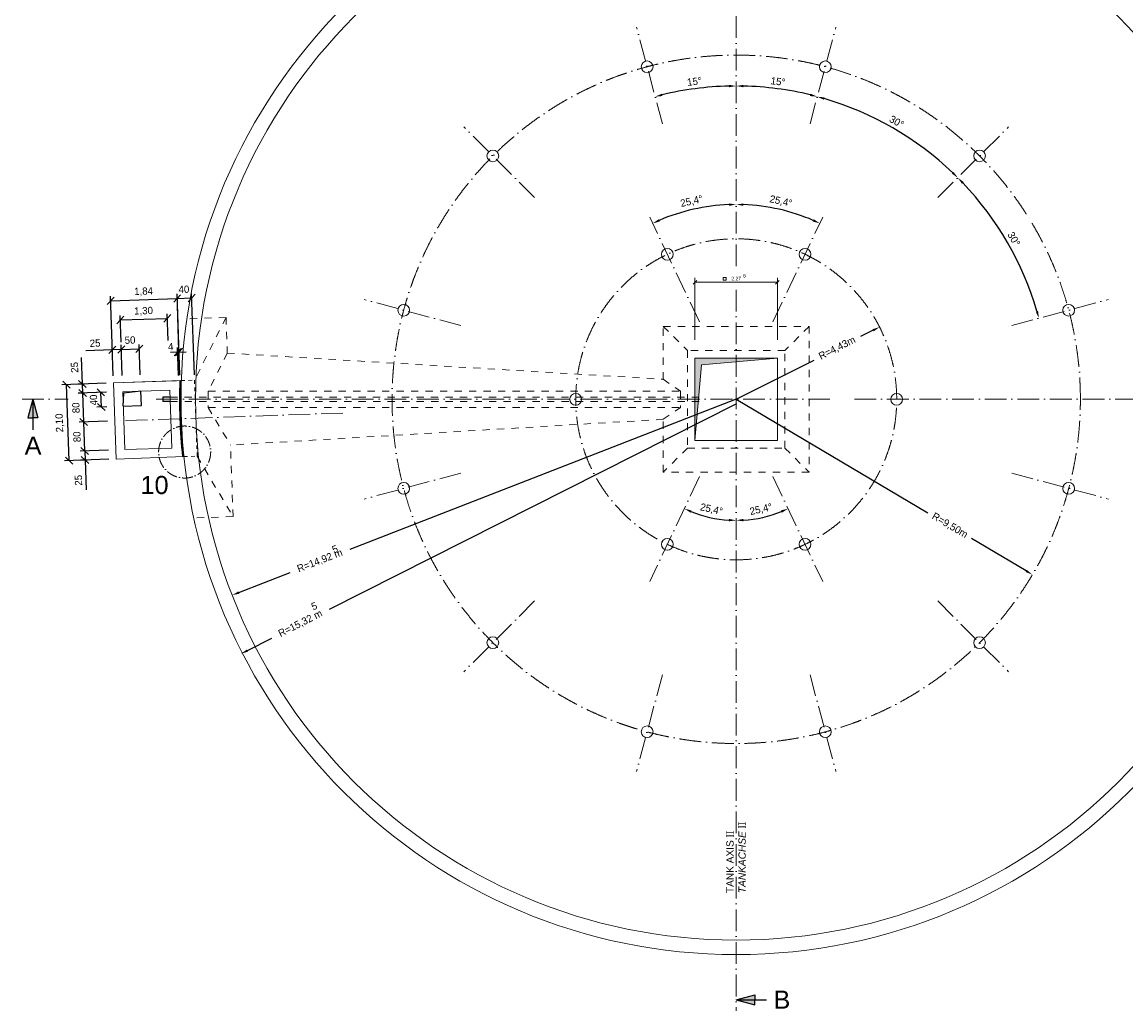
# Model space of a CAD drawing. Header units: millimetres. Extents: x -3395 to 5934498, y -177084 to 63013.
# Tile 592 of 652: x 170426 to 200895, y -16880 to 10411. Entities that reach past the tile are written whole.
import ezdxf

# ---------------------------------------------------------------- set-up
doc = ezdxf.new("R2010")
doc.units = ezdxf.units.MM
doc.linetypes.add('ACAD_ISO10W100', pattern=[18, 12, -3, 0, -3])
doc.linetypes.add('JIS_02_1.0', pattern=[2, 1, -1])
doc.layers.add('Bemaßung', color=7, linetype='Continuous', lineweight=9)
doc.layers.add('Beschriftung', color=7, linetype='Continuous', lineweight=9)
doc.styles.add('LBB3.5M1000', font='isocp.shx', dxfattribs={"height": 3.5})
doc.dimstyles.new('DIN', dxfattribs={"dimtxt": 2.5, "dimasz": 2.5, "dimexe": 1.25, "dimexo": 0.625, "dimtad": 1, "dimtih": 1, "dimdec": 4, "dimdsep": 46, "dimlunit": 6, "dimtxsty": 'Standard', "dimcen": 2.5, "dimadec": 0, "dimazin": 0, "dimtfac": 1, "dimtdec": 4, "dimtmove": 0, "dimatfit": 3, "dimfxl": 0, "dimtvp": 1, "dimtolj": 1, "dimtzin": 0, "dimarcsym": 0})

# ---------------------------------------------------------------- blocks, each defined once
blk = doc.blocks.new('*D101')
at = {"layer": 'Bemaßung', "color": 0, "lineweight": -2, "transparency": 16777216}
for p, q in [((190138, 0), (195430, -3132)), ((198142, -4737), (196635, -3845))]:
    blk.add_line(p, q, dxfattribs=at)
at = {"layer": 'Bemaßung', "color": 0, "transparency": 16777216}
blk.add_solid([(198159, -4708), (198125, -4766), (198314, -4839)], dxfattribs=at)
at = {"layer": 'DEFPOINTS', "color": 0, "transparency": 16777216}
for p in [(190138, 0), (198314, -4839)]:
    blk.add_point(p, dxfattribs=at)
at = {"layer": 'Bemaßung', "color": 0, "transparency": 16777216, "insert": (196032, -3489), "char_height": 200, "attachment_point": 5, "rotation": 329.3781}
blk.add_mtext('\\A1;R=9,50m', dxfattribs=at)
blk = doc.blocks.new('_Oblique')
at = {"color": 0, "linetype": 'ByBlock', "lineweight": -2}
blk.add_line((-0.5, -0.5), (0.5, 0.5), dxfattribs=at)
blk = doc.blocks.new('*D102')
at = {"layer": 'Bemaßung', "color": 0, "lineweight": -2, "transparency": 16777216}
for p, q in [((193916, 1904), (193568, 1729)), ((190138, 0), (192288, 1084))]:
    blk.add_line(p, q, dxfattribs=at)
at = {"layer": 'Bemaßung', "color": 0, "transparency": 16777216}
blk.add_solid([(193901, 1934), (193931, 1874), (194094, 1994)], dxfattribs=at)
at = {"layer": 'DEFPOINTS', "color": 0, "transparency": 16777216}
for p in [(194094, 1994), (190138, 0)]:
    blk.add_point(p, dxfattribs=at)
at = {"layer": 'Bemaßung', "color": 0, "transparency": 16777216, "insert": (192928, 1406), "char_height": 200, "attachment_point": 5, "rotation": 26.75}
blk.add_mtext('\\A1;R=4,43m', dxfattribs=at)
blk = doc.blocks.new('*D103')
at = {"layer": 'Bemaßung', "color": 0, "lineweight": -2, "transparency": 16777216}
for p, q in [((190138, 0), (179472, -4144)), ((176413, -5333), (177825, -4784))]:
    blk.add_line(p, q, dxfattribs=at)
at = {"layer": 'Bemaßung', "color": 0, "transparency": 16777216}
blk.add_solid([(176401, -5302), (176425, -5364), (176227, -5405)], dxfattribs=at)
at = {"layer": 'DEFPOINTS', "color": 0, "transparency": 16777216}
for p in [(190138, 0), (176227, -5405)]:
    blk.add_point(p, dxfattribs=at)
at = {"layer": 'Bemaßung', "color": 0, "transparency": 16777216, "insert": (178648, -4464), "char_height": 200, "attachment_point": 5, "rotation": 21.2327}
blk.add_mtext('\\A1;R=14,92 m', dxfattribs=at)
blk = doc.blocks.new('*D104')
at = {"layer": 'Bemaßung', "color": 0, "lineweight": -2, "transparency": 16777216}
for p, q in [((190148, -122), (178901, -5797)), ((176648, -6934), (177323, -6593))]:
    blk.add_line(p, q, dxfattribs=at)
at = {"layer": 'Bemaßung', "color": 0, "transparency": 16777216}
blk.add_solid([(176633, -6904), (176663, -6964), (176470, -7024)], dxfattribs=at)
at = {"layer": 'DEFPOINTS', "color": 0, "transparency": 16777216}
for p in [(190148, -122), (176470, -7024)]:
    blk.add_point(p, dxfattribs=at)
at = {"layer": 'Bemaßung', "color": 0, "transparency": 16777216, "insert": (178112, -6195), "char_height": 200, "attachment_point": 5, "rotation": 26.7771}
blk.add_mtext('\\A1;R=15,32 m', dxfattribs=at)
blk = doc.blocks.new('*D105')
at = {"layer": 'Bemaßung', "color": 0, "lineweight": -2, "transparency": 16777216}
blk.add_arc((190138, 0), 8647, 91.3252, 103.6748, dxfattribs=at)
at = {"layer": 'Bemaßung', "color": 0, "transparency": 16777216}
for points in [[(189938, 8678), (189939, 8611), (190138, 8647)], [(188102, 8370), (188086, 8434), (187900, 8352)]]:
    blk.add_solid(points, dxfattribs=at)
at = {"layer": 'DEFPOINTS', "color": 0, "transparency": 16777216}
for p in [(190138, 16875), (187386, 10273), (189385, 8614), (188101, 7603), (190138, -16875)]:
    blk.add_point(p, dxfattribs=at)
at = {"layer": 'Bemaßung', "color": 0, "transparency": 16777216, "insert": (188984, 8771), "char_height": 200, "attachment_point": 5, "rotation": 7.5}
blk.add_mtext('\\A1;15°', dxfattribs=at)
blk = doc.blocks.new('*D106')
at = {"layer": 'Bemaßung', "color": 0, "lineweight": -2, "transparency": 16777216}
blk.add_arc((190138, 0), 8647, 76.3252, 88.6748, dxfattribs=at)
at = {"layer": 'Bemaßung', "color": 0, "transparency": 16777216}
for points in [[(190338, 8611), (190339, 8678), (190138, 8647)], [(192191, 8434), (192174, 8370), (192376, 8352)]]:
    blk.add_solid(points, dxfattribs=at)
at = {"layer": 'DEFPOINTS', "color": 0, "transparency": 16777216}
for p in [(190138, 16875), (192891, 10273), (191640, 8516), (192176, 7603), (190138, -16875)]:
    blk.add_point(p, dxfattribs=at)
at = {"layer": 'Bemaßung', "color": 0, "transparency": 16777216, "insert": (191293, 8771), "char_height": 200, "attachment_point": 5, "rotation": 352.5}
blk.add_mtext('\\A1;15°', dxfattribs=at)
blk = doc.blocks.new('*D107')
at = {"layer": 'Bemaßung', "color": 0, "lineweight": -2, "transparency": 16777216}
blk.add_arc((190135, -11), 8659, 46.3234, 73.6766, dxfattribs=at)
at = {"layer": 'Bemaßung', "color": 0, "transparency": 16777216}
for points in [[(192560, 8266), (192578, 8331), (192376, 8352)], [(196138, 6275), (196092, 6227), (196258, 6111)]]:
    blk.add_solid(points, dxfattribs=at)
at = {"layer": 'DEFPOINTS', "color": 0, "transparency": 16777216}
for p in [(192888, 10261), (192173, 7592), (197656, 7509), (195102, 7082), (195702, 5555)]:
    blk.add_point(p, dxfattribs=at)
at = {"layer": 'Bemaßung', "color": 0, "transparency": 16777216, "insert": (194565, 7661), "char_height": 200, "attachment_point": 5, "rotation": 330}
blk.add_mtext('\\A1;30°', dxfattribs=at)
blk = doc.blocks.new('*D108')
at = {"layer": 'Bemaßung', "color": 0, "lineweight": -2, "transparency": 16777216}
blk.add_arc((190138, 0), 8649, 16.325, 43.675, dxfattribs=at)
at = {"layer": 'Bemaßung', "color": 0, "transparency": 16777216}
for points in [[(196370, 5949), (196418, 5996), (196254, 6116)], [(198471, 2440), (198406, 2422), (198492, 2238)]]:
    blk.add_solid(points, dxfattribs=at)
at = {"layer": 'DEFPOINTS', "color": 0, "transparency": 16777216}
for p in [(197659, 7520), (195705, 5566), (197977, 3655), (200411, 2753), (197742, 2037)]:
    blk.add_point(p, dxfattribs=at)
at = {"layer": 'Bemaßung', "color": 0, "transparency": 16777216, "insert": (197802, 4424), "char_height": 200, "attachment_point": 5, "rotation": 300}
blk.add_mtext('\\A1;30°', dxfattribs=at)
blk = doc.blocks.new('*D109')
at = {"layer": 'Bemaßung', "color": 0, "lineweight": -2, "transparency": 16777216}
blk.add_arc((190138, 0), 5376, 92.1318, 113.2682, dxfattribs=at)
at = {"layer": 'Bemaßung', "color": 0, "transparency": 16777216}
for points in [[(189938, 5405), (189939, 5339), (190138, 5376)], [(188029, 4908), (188001, 4969), (187833, 4856)]]:
    blk.add_solid(points, dxfattribs=at)
at = {"layer": 'DEFPOINTS', "color": 0, "transparency": 16777216}
for p in [(190138, 16875), (189347, 5317), (187751, 5027), (189125, 2135), (190138, -16875)]:
    blk.add_point(p, dxfattribs=at)
at = {"layer": 'Bemaßung', "color": 0, "transparency": 16777216, "insert": (188909, 5455), "char_height": 200, "attachment_point": 5, "rotation": 12.7}
blk.add_mtext('\\A1;25,4°', dxfattribs=at)
blk = doc.blocks.new('*D110')
at = {"layer": 'Bemaßung', "color": 0, "lineweight": -2, "transparency": 16777216}
blk.add_arc((190138, -5), 5381, 66.7298, 87.8702, dxfattribs=at)
at = {"layer": 'Bemaßung', "color": 0, "transparency": 16777216}
for points in [[(190338, 5339), (190339, 5405), (190138, 5376)], [(192278, 4968), (192250, 4908), (192446, 4856)]]:
    blk.add_solid(points, dxfattribs=at)
at = {"layer": 'DEFPOINTS', "color": 0, "transparency": 16777216}
for p in [(190138, 16870), (191706, 5142), (192525, 5022), (191152, 2130), (190138, -16880)]:
    blk.add_point(p, dxfattribs=at)
at = {"layer": 'Bemaßung', "color": 0, "transparency": 16777216, "insert": (191369, 5455), "char_height": 200, "attachment_point": 5, "rotation": 347.3}
blk.add_mtext('\\A1;25,4°', dxfattribs=at)
blk = doc.blocks.new('*D112')
at = {"layer": 'Bemaßung', "color": 0, "lineweight": -2, "transparency": 16777216}
blk.add_arc((190138, 0), 3340, 248.0316, 266.5684, dxfattribs=at)
at = {"layer": 'Bemaßung', "color": 0, "transparency": 16777216}
for points in [[(188876, -3128), (188902, -3067), (188706, -3017)], [(189940, -3301), (189938, -3367), (190138, -3340)]]:
    blk.add_solid(points, dxfattribs=at)
at = {"layer": 'DEFPOINTS', "color": 0, "transparency": 16777216}
for p in [(190138, 16875), (189125, -2135), (189166, -3195), (187751, -5027), (190138, -16875)]:
    blk.add_point(p, dxfattribs=at)
at = {"layer": 'Bemaßung', "color": 0, "transparency": 16777216, "insert": (189452, -3047), "char_height": 200, "attachment_point": 5, "rotation": 347.3}
blk.add_mtext('\\A1;25,4°', dxfattribs=at)
blk = doc.blocks.new('*D111')
at = {"layer": 'Bemaßung', "color": 0, "lineweight": -2, "transparency": 16777216}
blk.add_arc((190138, 0), 3340, 273.4316, 291.9684, dxfattribs=at)
at = {"layer": 'Bemaßung', "color": 0, "transparency": 16777216}
for points in [[(191374, -3067), (191401, -3128), (191571, -3017)], [(190339, -3367), (190337, -3301), (190138, -3340)]]:
    blk.add_solid(points, dxfattribs=at)
at = {"layer": 'DEFPOINTS', "color": 0, "transparency": 16777216}
for p in [(190138, 16875), (191152, -2135), (190630, -3303), (192525, -5027), (190138, -16875)]:
    blk.add_point(p, dxfattribs=at)
at = {"layer": 'Bemaßung', "color": 0, "transparency": 16777216, "insert": (190825, -3047), "char_height": 200, "attachment_point": 5, "rotation": 12.7}
blk.add_mtext('\\A1;25,4°', dxfattribs=at)
blk = doc.blocks.new('*D712')
at = {"layer": 'Bemaßung', "color": 0, "lineweight": -2, "transparency": 16777216}
for p, q in [((172212, -1426), (172031, -1433)), ((172155, -1428), (172164, -1678)), ((172221, -1676), (172039, -1683)), ((172164, -1678), (172193, -2494))]:
    blk.add_line(p, q, dxfattribs=at)
at = {"layer": 'DEFPOINTS', "color": 0, "transparency": 16777216}
for p in [(172155, -1428), (173012, -1399), (173021, -1648)]:
    blk.add_point(p, dxfattribs=at)
at = {"layer": 'Bemaßung', "color": 0, "lineweight": -2, "transparency": 16777216, "xscale": 200, "yscale": 200, "zscale": 200}
for p, rotation in [((172155, -1428), 91.99999999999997), ((172164, -1678), 272)]:
    blk.add_blockref('_Oblique', p, dxfattribs=dict(at, rotation=rotation))
at = {"layer": 'Bemaßung', "color": 0, "transparency": 16777216, "insert": (171983, -2235), "char_height": 200, "attachment_point": 5, "rotation": 92}
blk.add_mtext('\\A1;25', dxfattribs=at)
blk = doc.blocks.new('*D713')
at = {"layer": 'Bemaßung', "color": 0, "lineweight": -2, "transparency": 16777216}
for p, q in [((172784, -606), (172003, -633)), ((172155, -1428), (172128, -629)), ((172812, -1406), (172031, -1433))]:
    blk.add_line(p, q, dxfattribs=at)
at = {"layer": 'DEFPOINTS', "color": 0, "transparency": 16777216}
for p in [(172984, -599), (172128, -629), (173012, -1399)]:
    blk.add_point(p, dxfattribs=at)
at = {"layer": 'Bemaßung', "color": 0, "lineweight": -2, "transparency": 16777216, "xscale": 200, "yscale": 200, "zscale": 200}
for p, rotation in [((172128, -629), 91.99999999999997), ((172155, -1428), 272)]:
    blk.add_blockref('_Oblique', p, dxfattribs=dict(at, rotation=rotation))
at = {"layer": 'Bemaßung', "color": 0, "transparency": 16777216, "insert": (171942, -1036), "char_height": 200, "attachment_point": 5, "rotation": 92}
blk.add_mtext('\\A1;80', dxfattribs=at)
blk = doc.blocks.new('*D714')
at = {"layer": 'Bemaßung', "color": 0, "lineweight": -2, "transparency": 16777216}
for p, q in [((172091, 420), (172065, 1153)), ((172148, 422), (171966, 416)), ((172100, 171), (172091, 420)), ((172156, 173), (171975, 166))]:
    blk.add_line(p, q, dxfattribs=at)
at = {"layer": 'DEFPOINTS', "color": 0, "transparency": 16777216}
for p in [(172091, 420), (172947, 450), (172956, 200)]:
    blk.add_point(p, dxfattribs=at)
at = {"layer": 'Bemaßung', "color": 0, "lineweight": -2, "transparency": 16777216, "xscale": 200, "yscale": 200, "zscale": 200}
for p, rotation in [((172091, 420), 91.99999999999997), ((172100, 171), 272)]:
    blk.add_blockref('_Oblique', p, dxfattribs=dict(at, rotation=rotation))
at = {"layer": 'Bemaßung', "color": 0, "transparency": 16777216, "insert": (171875, 880), "char_height": 200, "attachment_point": 5, "rotation": 92}
blk.add_mtext('\\A1;25', dxfattribs=at)
blk = doc.blocks.new('*D715')
at = {"layer": 'Bemaßung', "color": 0, "lineweight": -2, "transparency": 16777216}
for p, q in [((172915, 1366), (172182, 1340)), ((172940, 650), (172911, 1490)), ((173165, 1374), (172915, 1366)), ((173190, 659), (173161, 1499))]:
    blk.add_line(p, q, dxfattribs=at)
at = {"layer": 'DEFPOINTS', "color": 0, "transparency": 16777216}
for p in [(173165, 1374), (172947, 450), (173197, 459)]:
    blk.add_point(p, dxfattribs=at)
at = {"layer": 'Bemaßung', "color": 0, "lineweight": -2, "transparency": 16777216, "xscale": 200, "yscale": 200, "zscale": 200}
for p, rotation in [((172915, 1366), 182), ((173165, 1374), 1.999999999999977)]:
    blk.add_blockref('_Oblique', p, dxfattribs=dict(at, rotation=rotation))
at = {"layer": 'Bemaßung', "color": 0, "transparency": 16777216, "insert": (172442, 1549), "char_height": 200, "attachment_point": 5, "rotation": 2}
blk.add_mtext('\\A1;25', dxfattribs=at)
blk = doc.blocks.new('*D722')
at = {"layer": 'Bemaßung', "color": 0, "lineweight": -2, "transparency": 16777216}
for p, q in [((172747, 443), (171527, 401)), ((171725, -1694), (171651, 405)), ((172821, -1655), (171600, -1698))]:
    blk.add_line(p, q, dxfattribs=at)
at = {"layer": 'DEFPOINTS', "color": 0, "transparency": 16777216}
for p in [(171651, 405), (172947, 450), (173021, -1648)]:
    blk.add_point(p, dxfattribs=at)
at = {"layer": 'Bemaßung', "color": 0, "lineweight": -2, "transparency": 16777216, "xscale": 200, "yscale": 200, "zscale": 200}
for p, rotation in [((171651, 405), 91.99999999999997), ((171725, -1694), 272)]:
    blk.add_blockref('_Oblique', p, dxfattribs=dict(at, rotation=rotation))
at = {"layer": 'Bemaßung', "color": 0, "transparency": 16777216, "insert": (171472, -652), "char_height": 200, "attachment_point": 5, "rotation": 92}
blk.add_mtext('\\A1;2,10', dxfattribs=at)
blk = doc.blocks.new('*D716')
at = {"layer": 'Bemaßung', "color": 0, "lineweight": -2, "transparency": 16777216}
for p, q in [((172756, 193), (171975, 166)), ((172128, -629), (172100, 171)), ((172784, -606), (172003, -633))]:
    blk.add_line(p, q, dxfattribs=at)
at = {"layer": 'DEFPOINTS', "color": 0, "transparency": 16777216}
for p in [(172100, 171), (172956, 200), (172984, -599)]:
    blk.add_point(p, dxfattribs=at)
at = {"layer": 'Bemaßung', "color": 0, "lineweight": -2, "transparency": 16777216, "xscale": 200, "yscale": 200, "zscale": 200}
for p, rotation in [((172100, 171), 91.99999999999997), ((172128, -629), 272)]:
    blk.add_blockref('_Oblique', p, dxfattribs=dict(at, rotation=rotation))
at = {"layer": 'Bemaßung', "color": 0, "transparency": 16777216, "insert": (171914, -236), "char_height": 200, "attachment_point": 5, "rotation": 92}
blk.add_mtext('\\A1;80', dxfattribs=at)
blk = doc.blocks.new('*D717')
at = {"layer": 'Bemaßung', "color": 0, "lineweight": -2, "transparency": 16777216}
for p, q in [((173190, 659), (173161, 1499)), ((173165, 1374), (173665, 1392)), ((173690, 676), (173660, 1517))]:
    blk.add_line(p, q, dxfattribs=at)
at = {"layer": 'DEFPOINTS', "color": 0, "transparency": 16777216}
for p in [(173665, 1392), (173197, 459), (173697, 476)]:
    blk.add_point(p, dxfattribs=at)
at = {"layer": 'Bemaßung', "color": 0, "lineweight": -2, "transparency": 16777216, "xscale": 200, "yscale": 200, "zscale": 200}
for p, rotation in [((173165, 1374), 182), ((173665, 1392), 1.999999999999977)]:
    blk.add_blockref('_Oblique', p, dxfattribs=dict(at, rotation=rotation))
at = {"layer": 'Bemaßung', "color": 0, "transparency": 16777216, "insert": (173406, 1633), "char_height": 200, "attachment_point": 5, "rotation": 2}
blk.add_mtext('\\A1;50', dxfattribs=at)
blk = doc.blocks.new('*D718')
at = {"layer": 'Bemaßung', "color": 0, "lineweight": -2, "transparency": 16777216}
for p, q in [((173158, 1574), (173132, 2314)), ((173137, 2189), (174436, 2234)), ((174457, 1620), (174432, 2359))]:
    blk.add_line(p, q, dxfattribs=at)
at = {"layer": 'DEFPOINTS', "color": 0, "transparency": 16777216}
for p in [(174436, 2234), (173165, 1374), (174464, 1420)]:
    blk.add_point(p, dxfattribs=at)
at = {"layer": 'Bemaßung', "color": 0, "lineweight": -2, "transparency": 16777216, "xscale": 200, "yscale": 200, "zscale": 200}
for p, rotation in [((173137, 2189), 182), ((174436, 2234), 1.999999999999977)]:
    blk.add_blockref('_Oblique', p, dxfattribs=dict(at, rotation=rotation))
at = {"layer": 'Bemaßung', "color": 0, "transparency": 16777216, "insert": (173779, 2428), "char_height": 200, "attachment_point": 5, "rotation": 2}
blk.add_mtext('\\A1;1,30', dxfattribs=at)
blk = doc.blocks.new('*D719')
at = {"layer": 'Bemaßung', "color": 0, "lineweight": -2, "transparency": 16777216}
for p, q in [((172919, 1270), (172864, 2844)), ((172868, 2719), (174707, 2783)), ((174757, 1334), (174703, 2908))]:
    blk.add_line(p, q, dxfattribs=at)
at = {"layer": 'DEFPOINTS', "color": 0, "transparency": 16777216}
for p in [(174707, 2783), (172926, 1070), (174764, 1135)]:
    blk.add_point(p, dxfattribs=at)
at = {"layer": 'Bemaßung', "color": 0, "lineweight": -2, "transparency": 16777216, "xscale": 200, "yscale": 200, "zscale": 200}
for p, rotation in [((172868, 2719), 182), ((174707, 2783), 1.999999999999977)]:
    blk.add_blockref('_Oblique', p, dxfattribs=dict(at, rotation=rotation))
at = {"layer": 'Bemaßung', "color": 0, "transparency": 16777216, "insert": (173780, 2967), "char_height": 200, "attachment_point": 5, "rotation": 2}
blk.add_mtext('\\A1;1,84', dxfattribs=at)
blk = doc.blocks.new('*D723')
at = {"layer": 'Bemaßung', "color": 0, "lineweight": -2, "transparency": 16777216}
for p, q in [((174781, 664), (174703, 2908)), ((174707, 2783), (175107, 2797)), ((175181, 678), (175102, 2922))]:
    blk.add_line(p, q, dxfattribs=at)
at = {"layer": 'DEFPOINTS', "color": 0, "transparency": 16777216}
for p in [(175107, 2797), (174823, -535), (175223, -521)]:
    blk.add_point(p, dxfattribs=at)
at = {"layer": 'Bemaßung', "color": 0, "lineweight": -2, "transparency": 16777216, "xscale": 200, "yscale": 200, "zscale": 200}
for p, rotation in [((174707, 2783), 182), ((175107, 2797), 1.999999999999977)]:
    blk.add_blockref('_Oblique', p, dxfattribs=dict(at, rotation=rotation))
at = {"layer": 'Bemaßung', "color": 0, "transparency": 16777216, "insert": (174893, 3035), "char_height": 200, "attachment_point": 5, "rotation": 2}
blk.add_mtext('\\A1;40', dxfattribs=at)
blk = doc.blocks.new('*D720')
at = {"layer": 'Bemaßung', "color": 0, "lineweight": -2, "transparency": 16777216}
for p, q in [((172756, 193), (172477, 184)), ((172616, -212), (172602, 188)), ((172770, -206), (172491, -216))]:
    blk.add_line(p, q, dxfattribs=at)
at = {"layer": 'DEFPOINTS', "color": 0, "transparency": 16777216}
for p in [(172602, 188), (172956, 200), (172970, -199)]:
    blk.add_point(p, dxfattribs=at)
at = {"layer": 'Bemaßung', "color": 0, "lineweight": -2, "transparency": 16777216, "xscale": 200, "yscale": 200, "zscale": 200}
for p, rotation in [((172602, 188), 91.99999999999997), ((172616, -212), 272)]:
    blk.add_blockref('_Oblique', p, dxfattribs=dict(at, rotation=rotation))
at = {"layer": 'Bemaßung', "color": 0, "transparency": 16777216, "insert": (172400, -19), "char_height": 200, "attachment_point": 5, "rotation": 92}
blk.add_mtext('\\A1;40', dxfattribs=at)
blk = doc.blocks.new('*D721')
at = {"layer": 'Bemaßung', "color": 0, "lineweight": -2, "transparency": 16777216}
for p, q in [((174719, 1303), (174519, 1296)), ((174741, 661), (174714, 1428)), ((174759, 1305), (174719, 1303)), ((174781, 663), (174754, 1430)), ((174759, 1305), (174958, 1312))]:
    blk.add_line(p, q, dxfattribs=at)
at = {"layer": 'DEFPOINTS', "color": 0, "transparency": 16777216}
for p in [(174719, 1303), (174783, -538), (174823, -537)]:
    blk.add_point(p, dxfattribs=at)
at = {"layer": 'Bemaßung', "color": 0, "lineweight": -2, "transparency": 16777216, "xscale": 200, "yscale": 200, "zscale": 200}
for p, rotation in [((174719, 1303), 1.999999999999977), ((174759, 1305), 182)]:
    blk.add_blockref('_Oblique', p, dxfattribs=dict(at, rotation=rotation))
at = {"layer": 'Bemaßung', "color": 0, "transparency": 16777216, "insert": (174530, 1455), "char_height": 200, "attachment_point": 5, "rotation": 2}
blk.add_mtext('\\A1;4', dxfattribs=at)

msp = doc.modelspace()

# ---------------------------------------------------------------- hatches: boundary and pattern name
at = {"lineweight": 5}
h = msp.add_hatch(dxfattribs=at)
h.set_pattern_fill('NET3', color=0, scale=10)
h.paths.add_polyline_path([(174822.10987, 515.78242), (174782.04032, 514.38316, 0.0074339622), (174773.5357, 57.59625), (174813.53598, 57.59492, -0.0074762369)])
h.paths.add_polyline_path([(174813.53598, 57.59492), (174773.5357, 57.59625, 0.0009371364), (174773.42775, 0), (174813.42775, 0, -0.0009395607)])
h.paths.add_polyline_path([(174813.42775, 0), (174773.42775, 0, 0.000929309), (174773.53391, -57.11519), (174813.53418, -57.11519, -0.0009317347)])
h.paths.add_polyline_path([(174813.53418, -57.11519), (174773.53391, -57.11519, 0.0077974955), (174782.78769, -536.23077), (174822.76333, -534.83479, -0.0077950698)])
h.paths.add_polyline_path([(174822.76333, -534.83479), (174782.78769, -536.23077, 0.0034315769), (174791.59446, -746.94904, -0.0139822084), (174831.36465, -741.24501, -0.0033701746)])
h.paths.add_polyline_path([(174831.36465, -741.24501, 0.0139822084), (174791.59446, -746.94904, 0.0136668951), (174855.32926, -1584.33758), (174895.39881, -1582.93832, -0.0137730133)])
for points in [[(170726.17724, 0), (170588.93568, -512.19248), (170726.17724, -512.19248)], [(170726.17724, 0), (170726.17724, -512.19248), (170863.41881, -512.19248)], [(173238.63268, 169.31238), (173705.50773, 226.63742), (173205.81231, 209.18767), (173219.77211, -190.56866)], [(190138.42775, -16575), (190650.62023, -16437.75844), (190650.62023, -16575)], [(190138.42775, -16575), (190650.62023, -16575), (190650.62023, -16712.24156)]]:
    msp.add_hatch(color=256).paths.add_polyline_path(points)
at = {"layer": 'Bemaßung'}
h = msp.add_hatch(color=256, dxfattribs=at)
h.dxf.hatch_style = 1
h.paths.add_polyline_path([(190138.42775, 1138), (189000.42775, 1138), (189000.42775, 57.11519), (189104.98678, 57.11519), (189183.53237, 954.89538), (190138.42775, 1038.4379)])
h.paths.add_polyline_path([(191276.42775, 1138), (190138.42775, 1138), (190138.42775, 1038.4379)])
h.paths.add_polyline_path([(189104.98678, 57.11519), (189000.42775, 57.11519), (189000.42775, 0), (189099.98985, 0)])
h.paths.add_polyline_path([(189094.99292, -57.11519), (189000.42775, -57.11519), (189000.42775, -1138)])
h = msp.add_hatch(color=256, dxfattribs=at)
h.dxf.hatch_style = 1
h.paths.add_polyline_path([(189099.98985, 0), (189000.42775, 0), (189000.42775, -1138)])

# ---------------------------------------------------------------- linework, layer by layer
at = {"linetype": 'ACAD_ISO10W100', "lineweight": 18, "ltscale": 50}
for p, q in [((190138.42775, 16875), (190138.42775, 3604.53852)), ((188101.08096, 7603.48173), (187385.86702, 10272.6965)), ((192175.77454, 7603.48173), (192890.98848, 10272.6965)), ((184572.29281, 5566.13494), (182618.29198, 7520.13577)), ((195704.56269, 5566.13494), (197658.56352, 7520.13577)), ((189124.6742, 2134.96001), (187751.37028, 5027.13136)), ((191152.1813, 2134.96001), (192525.48522, 5027.13136)), ((182534.94602, 2037.34679), (179865.73125, 2752.56073)), ((190138.42775, 3023.78337), (190138.42775, -16875)), ((197741.90948, 2037.34679), (200411.12425, 2752.56073)), ((174129.79289, 0), (192720.86762, 0)), ((193399.00268, 0), (207013.42775, 0)), ((170426.17724, 0), (171702.74187, 0)), ((179281.73904, -379.12392), (173023.85984, -597.65388)), ((182534.94602, -2037.34679), (179865.73125, -2752.56073)), ((197741.90948, -2037.34679), (200411.12425, -2752.56073)), ((189124.6742, -2134.96001), (187751.37028, -5027.13136)), ((191152.1813, -2134.96001), (192525.48522, -5027.13136)), ((184572.29281, -5566.13494), (182618.29198, -7520.13577)), ((195704.56269, -5566.13494), (197658.56352, -7520.13577)), ((188101.08096, -7603.48173), (187385.86702, -10272.6965)), ((192175.77454, -7603.48173), (192890.98848, -10272.6965))]:
    msp.add_line(p, q, dxfattribs=at)
at = {"linetype": 'JIS_02_1.0', "lineweight": 18, "ltscale": 200}
for p, q in [((176056.82582, 2259.93587), (174975.39444, 2222.17146)), ((176056.82582, 2259.93587), (175185.87519, 528.48538)), ((176056.82582, 2259.93587), (176091.24495, 1274.30098)), ((188126.43822, 2011.98953), (188793.32075, 1345.107)), ((192150.41728, 2011.98953), (191483.53475, 1345.107)), ((176091.24495, 1274.30098), (175563.42775, 225)), ((176091.24495, 1274.30098), (188126.43822, 552.69978)), ((188126.43822, 552.69978), (188598.60254, 225)), ((174512.26864, 57.60494), (189238.42775, 57.11519)), ((175563.42775, 225), (188598.60254, 225)), ((175563.42775, 225), (175563.42775, -225)), ((188598.60254, 225), (188598.60254, -225)), ((174516.25765, -57.11519), (189238.42775, -57.11519)), ((175563.42775, -225), (188598.60254, -225)), ((175563.42775, -225), (176179.85093, -1263.04224)), ((188126.43822, -552.4784), (188598.60254, -225)), ((188126.43822, -552.4784), (176179.85093, -1263.04224)), ((176248.77305, -3236.71368), (176179.85093, -1263.04224)), ((188793.32075, -1345.107), (188126.43822, -2011.98953)), ((191483.53475, -1345.107), (192150.41728, -2011.98953)), ((175259.16413, -1570.23536), (176248.77305, -3236.71368)), ((176248.77305, -3236.71368), (175167.34168, -3274.47809))]:
    msp.add_line(p, q, dxfattribs=at)
at = {"lineweight": 18, "ltscale": 10}
for p, q in [((189000.42775, -1138), (189183.53237, 954.89538)), ((191276.42775, 1138), (189183.53237, 954.89538)), ((172947.23973, 450.31051), (174822.10987, 515.78242)), ((173020.52868, -1648.41023), (172947.23973, 450.31051)), ((173237.06307, 460.43136), (174686.17977, 511.03563)), ((173205.81231, 209.18767), (174505.02039, 254.55702)), ((173261.65151, -1389.83765), (173205.81231, 209.18767)), ((174505.02039, 254.55702), (174560.85958, -1344.4683)), ((174560.85958, -1344.4683), (173261.65151, -1389.83765)), ((174895.39881, -1582.93832), (173020.52868, -1648.41023))]:
    msp.add_line(p, q, dxfattribs=at)
at = {"linetype": 'JIS_02_1.0', "lineweight": 18, "ltscale": 100}
for p, q in [((174822.10987, 515.78242), (175185.87519, 528.48538)), ((175185.87519, 528.48538), (175259.16413, -1570.23536)), ((175185.87519, 528.48538), (175259.16413, -1570.23536)), ((174895.39881, -1582.93832), (175259.16413, -1570.23536))]:
    msp.add_line(p, q, dxfattribs=at)
for p, q in [((173219.77211, -190.56866), (173238.63268, 169.31238)), ((173705.50773, 226.63742), (173238.63268, 169.31238)), ((173719.46753, -173.11891), (173705.50773, 226.63742)), ((174512.26864, 57.60494), (174314.26314, 57.60494)), ((174314.26314, 57.11519), (174314.26314, -57.11519)), ((170726.17724, 0), (170588.93568, -512.19248)), ((170726.17724, 0), (170726.17724, -839.91397)), ((170726.17724, 0), (170863.41881, -512.19248)), ((173219.77211, -190.56866), (173719.46753, -173.11891)), ((174516.25765, -57.11519), (174314.26314, -57.11519)), ((170588.93568, -512.19248), (170726.17724, -512.19248)), ((170863.41881, -512.19248), (170726.17724, -512.19248)), ((190138.42775, -16575), (190650.62023, -16437.75844)), ((190650.62023, -16437.75844), (190650.62023, -16575)), ((190138.42775, -16575), (190978.34172, -16575)), ((190138.42775, -16575), (190650.62023, -16712.24156)), ((190650.62023, -16712.24156), (190650.62023, -16575))]:
    msp.add_line(p, q)
at = {"linetype": 'JIS_02_1.0', "lineweight": 18, "ltscale": 200}
msp.add_lwpolyline([(188126.43822, 552.69978), (188126.43822, 2011.98953), (192150.41728, 2011.98953), (192150.41728, -2011.98953), (188126.43822, -2011.98953), (188126.43822, -552.4784)], dxfattribs=at)
msp.add_lwpolyline([(188793.32075, -1345.107), (191483.53475, -1345.107), (191483.53475, 1345.107), (188793.32075, 1345.107)], close=True, dxfattribs=at)
at = {"lineweight": 18, "ltscale": 10}
msp.add_lwpolyline([(189000.42775, -1138), (191276.42775, -1138), (191276.42775, 1138), (189000.42775, 1138)], close=True, dxfattribs=at)
for centre, radius in [((190138.42775, 0), 15325), ((190138.42775, 0), 14925), ((187679.64682, 9176.29535), 161.95), ((192597.20868, 9176.29535), 161.95), ((183420.91333, 6717.51442), 161.95), ((196855.94217, 6717.51442), 161.95), ((188238.24511, 4001.77535), 161.95), ((192038.61039, 4001.77535), 161.95), ((180962.1324, 2458.78093), 161.95), ((199314.7231, 2458.78093), 161.95), ((185708.42775, 0), 161.95), ((194568.42775, 0), 161.95), ((180962.1324, -2458.78093), 161.95), ((199314.7231, -2458.78093), 161.95), ((188238.24511, -4001.77535), 161.95), ((192038.61039, -4001.77535), 161.95), ((183420.91333, -6717.51442), 161.95), ((196855.94217, -6717.51442), 161.95), ((187679.64682, -9176.29535), 161.95), ((192597.20868, -9176.29535), 161.95)]:
    msp.add_circle(centre, radius, dxfattribs=at)
at = {"linetype": 'ACAD_ISO10W100', "lineweight": 18, "ltscale": 50}
for radius in [9500, 4430]:
    msp.add_circle((190138.42775, 0), radius, dxfattribs=at)
at = {"linetype": 'ACAD_ISO10W100', "lineweight": 18, "ltscale": 25}
msp.add_circle((174913.44699, -1455.04364), 718.50261, dxfattribs=at)
at = {"lineweight": 18, "ltscale": 10}
msp.add_arc((190138.42775, 0), 15365, 178.081516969, 185.918483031, dxfattribs=at)
at = {"layer": 'Bemaßung'}
for p, q in [((189000.42775, 1638), (189000.42775, 3356.67562)), ((191276.42775, 1638), (191276.42775, 3356.67562)), ((189000.42775, 3231.67562), (191276.42775, 3231.67562))]:
    msp.add_line(p, q, dxfattribs=at)
msp.add_lwpolyline([(189778.60833, 3284.46021), (189858.60833, 3284.46021), (189858.60833, 3364.46021), (189778.60833, 3364.46021)], close=True, dxfattribs=at)

# ---------------------------------------------------------------- block references
at = {"layer": 'Bemaßung', "xscale": 100, "yscale": 100, "zscale": 100, "rotation": 180}
msp.add_blockref('_Oblique', (189000.42775, 3231.67562), dxfattribs=at)
at = {"layer": 'Bemaßung', "xscale": 100, "yscale": 100, "zscale": 100}
msp.add_blockref('_Oblique', (191276.42775, 3231.67562), dxfattribs=at)

# ---------------------------------------------------------------- texts
at = {"layer": 'Bemaßung', "char_height": 100, "attachment_point": 5}
for s, insert in [('\\A1;2.27', (190138.42775, 3331.67562)), ('\\A1;6', (190365.86929, 3409.14194))]:
    msp.add_mtext(s, dxfattribs=dict(at, insert=insert))
at = {"layer": 'Bemaßung', "char_height": 200, "attachment_point": 5, "rotation": 21.232674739}
for insert in [(179063.58914, -4133.86535), (178489.99396, -5707.16848)]:
    msp.add_mtext('\\A1;5', dxfattribs=dict(at, insert=insert))
at = {"layer": 'Beschriftung', "char_height": 500, "width": 335.8461916, "attachment_point": 1, "style": 'LBB3.5M1000'}
for s, insert in [('{\\fArial|b0|i0|c0|p34;A}', (170496.8858, -1026.64518)), ('{\\fArial|b0|i0|c0|p34;10}', (173693.14701, -2115.15015)), ('{\\fArial|b0|i0|c0|p34;B}', (191166.11984, -16319.10309))]:
    msp.add_mtext(s, dxfattribs=dict(at, insert=insert))
at = {"layer": 'Beschriftung', "insert": (189866.35854, -13628.21804), "char_height": 200, "width": 3038.4558098, "attachment_point": 1, "rotation": 90, "style": 'LBB3.5M1000'}
msp.add_mtext('{\\fArial|b0|i0|c0|p34;\\C256;TANK AXIS \\fSegoe UI|b0|i0|c0|p34;II\\fArial|b0|i0|c0|p34;\\P\\fArial|b0|i1|c0|p34;TANKACHSE \\fSegoe UI|b0|i0|c0|p34;II}', dxfattribs=at)

# ---------------------------------------------------------------- dimensions: what is measured, and where the dimension line sits
at = {"layer": 'Bemaßung'}
for base, line1, line2, override, picture, middle in [((189384.77954, 8614.23851), ((188101.08096, 7603.48173), (187385.86702, 10272.6965)), ((190138.42775, 16875), (190138.42775, -16875)), {"dimscale": 100, "dimtxt": 2, "dimasz": 2, "dimexo": 2, "dimgap": 1, "dimtih": 0, "dimsah": 1, "dimtmove": 2}, '*D105', (188983.6438, 8771.45496)), ((189346.95071, 5317.05502), ((189124.6742, 2134.96001), (187751.37028, 5027.13136)), ((190138.42775, 16875), (190138.42775, -16875)), {"dimscale": 100, "dimtxt": 2, "dimasz": 2, "dimexo": 2, "dimgap": 1, "dimtih": 0, "dimsah": 1, "dimadec": 1, "dimazin": 0, "dimtol": 0, "dimlim": 0, "dimtm": 1e-09, "dimtmove": 2}, '*D109', (188908.98026, 5455.48874)), ((189165.66989, -3195.03916), ((189124.6742, -2134.96001), (187751.37028, -5027.13136)), ((190138.42775, -16875), (190138.42775, 16875)), {"dimscale": 100, "dimtxt": 2, "dimasz": 2, "dimexo": 2, "dimgap": 1, "dimtih": 0, "dimsah": 1, "dimadec": 1, "dimazin": 0, "dimtol": 0, "dimlim": 0, "dimtm": 1e-09, "dimtmove": 2}, '*D112', (189451.80988, -3046.76375)), ((191639.98846, 8515.77396), ((190138.42775, 16875), (190138.42775, -16875)), ((192175.77454, 7603.48173), (192890.98848, 10272.6965)), {"dimscale": 100, "dimtxt": 2, "dimasz": 2, "dimexo": 2, "dimgap": 1, "dimtih": 0, "dimsah": 1, "dimtmove": 2}, '*D106', (191293.2117, 8771.45496)), ((190630.16579, -3303.44166), ((191152.1813, -2134.96001), (192525.48522, -5027.13136)), ((190138.42775, -16875), (190138.42775, 16875)), {"dimscale": 100, "dimtxt": 2, "dimasz": 2, "dimexo": 2, "dimgap": 1, "dimtih": 0, "dimsah": 1, "dimadec": 1, "dimazin": 0, "dimtol": 0, "dimlim": 0, "dimtm": 1e-09, "dimtmove": 2}, '*D111', (190825.04562, -3046.76375)), ((191705.62444, 5142.35335), ((191152.1813, 2129.83008), (192525.48522, 5022.00144)), ((190138.42775, 16869.87008), (190138.42775, -16880.12992)), {"dimscale": 100, "dimtxt": 2, "dimasz": 2, "dimexo": 2, "dimgap": 1, "dimtih": 0, "dimsah": 1, "dimadec": 1, "dimazin": 0, "dimtol": 0, "dimlim": 0, "dimtm": 1e-09, "dimtmove": 2}, '*D110', (191369.00303, 5455.36324)), ((195101.91511, 7081.60479), ((192172.74065, 7592.1591), (192887.95459, 10261.37387)), ((195701.5288, 5554.81231), (197655.52963, 7508.81314)), {"dimscale": 100, "dimtxt": 2, "dimasz": 2, "dimexo": 2, "dimgap": 1, "dimtih": 0, "dimsah": 1, "dimtmove": 2}, '*D107', (194564.82664, 7660.67999)), ((197976.82636, 3655.1053), ((195704.56269, 5566.13494), (197658.56352, 7520.13577)), ((197741.90948, 2037.34679), (200411.12425, 2752.56073)), {"dimscale": 100, "dimtxt": 2, "dimasz": 2, "dimexo": 2, "dimgap": 1, "dimtih": 0, "dimsah": 1, "dimtmove": 2}, '*D108', (197801.64055, 4424.35797))]:
    dim = msp.add_angular_dim_2l(base=base, line1=line1, line2=line2, dimstyle='DIN', override=override, dxfattribs=at)
    dim.commit()
    dim.dimension.update_dxf_attribs({"geometry": picture, "text_midpoint": middle})
for p1, p2, distance, text, override, picture, middle in [((172925.58825, 1070.32773), (174764.46738, 1134.5428), 1649.31264, '1,84', {"dimscale": 100, "dimtxt": 2, "dimasz": 2, "dimexo": 2, "dimgap": 1, "dimtih": 0, "dimblk1": 'Oblique', "dimblk2": 'Oblique', "dimsah": 1, "dimtmove": 2}, '*D719', (173779.90608, 2967.27787)), ((173165.12682, 1374.2678), (174464.33489, 1419.63715), 815.12604, '1,30', {"dimscale": 100, "dimtxt": 2, "dimasz": 2, "dimexo": 2, "dimgap": 1, "dimtih": 0, "dimblk1": 'Oblique', "dimblk2": 'Oblique', "dimsah": 1}, '*D718', (173778.72181, 2428.11664)), ((173020.52868, -1648.41023), (172947.23973, 450.31051), 1296.59992, '2,10', {"dimscale": 100, "dimtxt": 2, "dimasz": 2, "dimexo": 2, "dimgap": 1, "dimtih": 0, "dimblk1": 'Oblique', "dimblk2": 'Oblique', "dimsah": 1, "dimtmove": 2}, '*D722', (171471.53946, -651.8621))]:
    dim = msp.add_aligned_dim(p1=p1, p2=p2, distance=distance, text=text, dimstyle='DIN', override=override, dxfattribs=at)
    dim.commit()
    dim.dimension.update_dxf_attribs({"geometry": picture, "text_midpoint": middle})
for base, p1, p2, angle, text, override, picture, middle, dimtype in [((175106.66353, 2796.81052), (174822.76333, -534.83479), (175222.51966, -520.87499), 2, '40', {"dimscale": 100, "dimtxt": 2, "dimasz": 2, "dimexo": 12, "dimgap": 1, "dimtih": 0, "dimblk1": 'Oblique', "dimblk2": 'Oblique', "dimsah": 1, "dimtmove": 2}, '*D723', (174892.96281, 3035.13308), 161), ((173165.12682, 1374.2678), (172947.23973, 450.31051), (173197.08744, 459.03538), 2, '25', {"dimscale": 100, "dimtxt": 2, "dimasz": 2, "dimexo": 2, "dimgap": 1, "dimtih": 0, "dimblk1": 'Oblique', "dimblk2": 'Oblique', "dimsah": 1}, '*D715', (172448.89673, 1349.2565), 160), ((173664.82223, 1391.71755), (173197.08744, 459.03538), (173696.78285, 476.48513), 2, '50', {"dimscale": 100, "dimtxt": 2, "dimasz": 2, "dimexo": 2, "dimgap": 1, "dimtih": 0, "dimblk1": 'Oblique', "dimblk2": 'Oblique', "dimsah": 1, "dimtmove": 2}, '*D717', (173406.24112, 1633.0846), 161), ((174718.55135, 1303.26058), (174822.82761, -536.6725), (174782.85215, -538.07327), 2, '4', {"dimscale": 100, "dimtxt": 2, "dimasz": 2, "dimexo": 12, "dimgap": 1, "dimtih": 0, "dimblk1": 'Oblique', "dimblk2": 'Oblique', "dimsah": 1, "dimtmove": 2}, '*D721', (174530.04654, 1455.17307), 160), ((172601.98044, 188.1014), (172969.92441, -199.29353), (172955.96461, 200.4628), 92, '40', {"dimscale": 100, "dimtxt": 2, "dimasz": 2, "dimexo": 2, "dimgap": 1, "dimtih": 0, "dimblk1": 'Oblique', "dimblk2": 'Oblique', "dimsah": 1, "dimtmove": 2}, '*D720', (172400.1679, -19.06796), 161), ((172155.44257, -1428.46732), (173020.52868, -1648.41023), (173011.8038, -1398.56252), 272, '25', {"dimscale": 100, "dimtxt": 2, "dimasz": 2, "dimexo": 8, "dimgap": 1, "dimtih": 0, "dimblk1": 'Oblique', "dimblk2": 'Oblique', "dimsah": 1}, '*D712', (172183.36217, -2227.97998), 160)]:
    dim = msp.add_linear_dim(base=base, p1=p1, p2=p2, angle=angle, text=text, dimstyle='DIN', override=override, dxfattribs=at)
    dim.commit()
    dim.dimension.update_dxf_attribs({"geometry": picture, "text_midpoint": middle, "dimtype": dimtype})
for center, mpoint, text, picture, middle in [((190138.42775, 0), (194094.32579, 1993.93348), 'R=4,43m', '*D102', (192928.28132, 1406.19965)), ((190138.42775, 0), (176226.57523, -5405.18126), 'R=14,92 m', '*D103', (178648.41966, -4464.22045)), ((190138.42775, 0), (198313.63197, -4839.01188), 'R=9,50m', '*D101', (196032.38905, -3488.71392)), ((190147.54135, -121.71313), (176469.7339, -7024.02166), 'R=15,32 m', '*D104', (178111.92162, -6195.31528))]:
    dim = msp.add_radius_dim(center=center, mpoint=mpoint, text=text, dimstyle='DIN', override={"dimscale": 100, "dimtxt": 2, "dimasz": 2, "dimexo": 2, "dimgap": 1, "dimtih": 0, "dimblk1": 'Oblique', "dimsah": 1, "dimtmove": 2}, dxfattribs=at)
    dim.commit()
    dim.dimension.update_dxf_attribs({"geometry": picture, "text_midpoint": middle, "dimtype": 164})
for base, p1, p2, text, override, picture, middle in [((172090.87851, 420.40571), (172955.96461, 200.4628), (172947.23973, 450.31051), '25', {"dimscale": 100, "dimtxt": 2, "dimasz": 2, "dimexo": 8, "dimgap": 1, "dimtih": 0, "dimblk1": 'Oblique', "dimblk2": 'Oblique', "dimsah": 1}, '*D714', (171874.71391, 879.8082)), ((172099.60338, 170.55801), (172983.8842, -599.04986), (172955.96461, 200.4628), '80', {"dimscale": 100, "dimtxt": 2, "dimasz": 2, "dimexo": 2, "dimgap": 1, "dimtih": 0, "dimblk1": 'Oblique', "dimblk2": 'Oblique', "dimsah": 1, "dimtmove": 2}, '*D716', (171913.68501, -236.17822)), ((172127.52298, -628.95465), (173011.8038, -1398.56252), (172983.8842, -599.04986), '80', {"dimscale": 100, "dimtxt": 2, "dimasz": 2, "dimexo": 2, "dimgap": 1, "dimtih": 0, "dimblk1": 'Oblique', "dimblk2": 'Oblique', "dimsah": 1, "dimtmove": 2}, '*D713', (171941.60461, -1035.69088))]:
    dim = msp.add_linear_dim(base=base, p1=p1, p2=p2, angle=272, text=text, dimstyle='DIN', override=override, dxfattribs=at)
    dim.commit()
    dim.dimension.update_dxf_attribs({"geometry": picture, "text_midpoint": middle})

doc.saveas('drawing.dxf')
